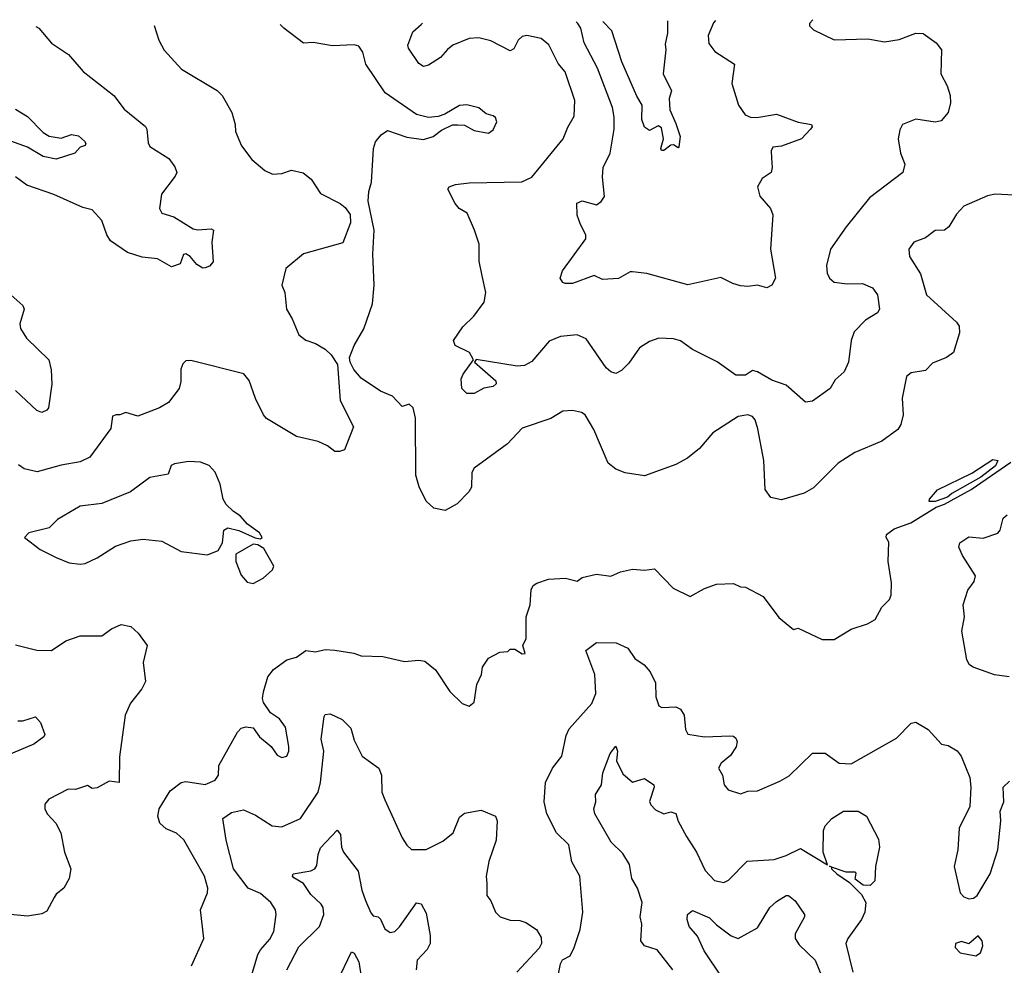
# Model space of a CAD drawing. Extents: x 1954683 to 2060285, y 904798 to 1016299.
# Tile 264 of 472: x 1972453 to 1976553, y 1012294 to 1016231. Entities that reach past the tile are written whole.
import ezdxf

# ---------------------------------------------------------------- set-up
doc = ezdxf.new("R2010")
doc.units = 0

msp = doc.modelspace()

# ---------------------------------------------------------------- linework, layer by layer
at = {"layer": '0CON10XD'}
for points in [[(1972519.8, 1016202.5), (1972532.5, 1016195), (1972585, 1016133.3), (1972655.9, 1016085.9), (1972716.7, 1016015), (1972845, 1015915.8), (1972887.8, 1015857.8), (1972975.9, 1015785.9), (1972981.8, 1015775), (1972987.5, 1015717.5), (1972995, 1015702.9), (1973073.2, 1015653.2), (1973098.3, 1015618.3), (1973106.7, 1015595), (1973100.7, 1015579.3), (1973043.3, 1015505), (1973034.4, 1015445), (1973044.2, 1015425), (1973095, 1015410), (1973175, 1015360.4), (1973195, 1015356.1), (1973250.7, 1015360.7), (1973260, 1015355), (1973253.3, 1015305), (1973257.8, 1015222.2), (1973243.3, 1015205), (1973225, 1015198), (1973215, 1015196.7), (1973190.9, 1015210.9), (1973162, 1015245), (1973145, 1015255.6), (1973135, 1015253.3), (1973121.2, 1015215), (1973085, 1015202.5), (1973026.2, 1015235), (1972962.5, 1015242.5), (1972902.2, 1015262.2), (1972830.2, 1015310.2), (1972814.8, 1015334.8), (1972794.2, 1015394.2), (1972755, 1015438.6), (1972715, 1015449.4), (1972595, 1015503.3), (1972481.8, 1015541.8), (1972435, 1015576.7)], [(1973012.6, 1016206.8), (1973032.5, 1016145), (1973054.3, 1016104.3), (1973126.2, 1016025), (1973275, 1015936), (1973296, 1015915), (1973335.7, 1015845), (1973350, 1015795), (1973351.4, 1015765), (1973375.8, 1015705), (1973419.1, 1015649.1), (1973473.4, 1015603.4), (1973505, 1015588), (1973545, 1015590), (1973585, 1015604.2), (1973633.4, 1015593.4), (1973667, 1015567), (1973705, 1015506.7), (1973786.7, 1015465), (1973808.3, 1015448.3), (1973829.5, 1015419.5), (1973830, 1015385), (1973798.8, 1015301.2), (1973634.5, 1015255.5), (1973560.8, 1015195), (1973543.8, 1015125), (1973556.2, 1015095), (1973564.3, 1015025), (1973586.9, 1014985), (1973615, 1014919.2), (1973645, 1014897.1), (1973685, 1014882.9), (1973725, 1014858.6), (1973749.2, 1014835), (1973776, 1014795), (1973787.5, 1014645), (1973843.3, 1014535), (1973805, 1014440), (1973785, 1014432.5), (1973765, 1014433.3), (1973735, 1014456), (1973695, 1014474), (1973606.1, 1014496.1), (1973480.7, 1014570.7), (1973467.5, 1014585), (1973435, 1014653.3), (1973408, 1014728), (1973385.7, 1014755.7), (1973165, 1014811.2), (1973145, 1014810), (1973131.7, 1014798.3), (1973124.2, 1014775.8), (1973124.2, 1014725), (1973117.1, 1014695), (1973072.6, 1014637.4), (1973035, 1014614.3), (1972945, 1014579.5), (1972894, 1014596), (1972870, 1014585), (1972855, 1014586), (1972839.3, 1014580.7), (1972831.5, 1014528.5), (1972745, 1014408.9), (1972705, 1014390), (1972624.6, 1014375.4), (1972525, 1014347.8), (1972470.9, 1014360.9), (1972448.1, 1014378.1)], [(1976595, 1015500), (1976515, 1015504.2), (1976483, 1015497), (1976385, 1015453.8), (1976355, 1015421.2), (1976321.8, 1015368.2), (1976305, 1015354.3), (1976265, 1015352.9), (1976225, 1015322.9), (1976176.7, 1015305), (1976156.2, 1015275), (1976158.8, 1015245), (1976205, 1015173.3), (1976229.2, 1015085), (1976355, 1014971.2), (1976365.8, 1014955), (1976367.3, 1014927.3), (1976341.2, 1014845), (1976313.3, 1014825), (1976255, 1014800.8), (1976225, 1014770), (1976165, 1014761.2), (1976146.7, 1014745), (1976128, 1014655), (1976132, 1014585), (1976122, 1014545), (1976110, 1014525), (1976043.4, 1014476.6), (1975930.9, 1014429.1), (1975861.2, 1014385), (1975758.7, 1014281.3), (1975720.5, 1014259.5), (1975625, 1014231.2), (1975581.7, 1014241.7), (1975557.5, 1014275), (1975551.2, 1014395), (1975527, 1014527), (1975516, 1014565), (1975505, 1014578.8), (1975485, 1014586), (1975445, 1014578.6), (1975339.7, 1014510.3), (1975284.2, 1014445.8), (1975233.8, 1014405), (1975185, 1014379.4), (1975055, 1014331.4), (1974975, 1014344.2), (1974935, 1014358.8), (1974903.8, 1014385), (1974844.3, 1014524.3), (1974808, 1014585), (1974792.5, 1014595), (1974755, 1014603.8), (1974715, 1014600.8), (1974665, 1014570), (1974545, 1014530), (1974483.8, 1014465), (1974345.8, 1014364.2), (1974336, 1014345), (1974333.8, 1014285), (1974323.3, 1014265), (1974274.4, 1014215.6), (1974225, 1014187.5), (1974176.9, 1014196.9), (1974145, 1014226.7), (1974116.5, 1014286.5), (1974103.1, 1014335), (1974101.7, 1014571.7), (1974091.2, 1014615), (1974075, 1014630), (1974045, 1014620), (1974005, 1014664), (1973955, 1014684), (1973875, 1014738), (1973843.8, 1014775), (1973828.8, 1014805), (1973826.7, 1014825), (1973846.2, 1014875), (1973885.6, 1014944.4), (1973921.7, 1015048.3), (1973928.8, 1015125), (1973923.8, 1015255), (1973928.8, 1015355), (1973903.8, 1015475), (1973906.7, 1015515), (1973918, 1015555), (1973926, 1015695), (1973935, 1015722.5), (1973958.3, 1015751.7), (1973985, 1015769.2), (1974065, 1015741.2), (1974135, 1015732.2), (1974175, 1015744.3), (1974208.8, 1015771.2), (1974255, 1015793.3), (1974276.7, 1015793.3), (1974305, 1015791.2), (1974345, 1015770), (1974405, 1015758.8), (1974425, 1015772.5), (1974440, 1015805), (1974433.6, 1015823.6), (1974425, 1015830), (1974395, 1015838.8), (1974365, 1015863.3), (1974315, 1015876.7), (1974285, 1015873.3), (1974222.9, 1015837.1), (1974195, 1015827.5), (1974155, 1015824.2), (1974105.7, 1015835.7), (1973975, 1015926.2), (1973894.2, 1016045), (1973881.2, 1016095), (1973865, 1016120), (1973845, 1016126.7), (1973755, 1016122), (1973675, 1016136.2), (1973635, 1016133.8), (1973553.3, 1016195), (1973536.9, 1016211.4)], [(1975755.4, 1016230.8), (1975742.5, 1016215), (1975742.5, 1016205), (1975759.3, 1016189.3), (1975845, 1016147.5), (1975985, 1016150.8), (1976055, 1016139.2), (1976115, 1016148.6), (1976185, 1016174.2), (1976215, 1016173.8), (1976270, 1016135), (1976291.2, 1016105), (1976288.6, 1016005), (1976315.7, 1015955.7), (1976328, 1015915), (1976328.8, 1015885), (1976320, 1015845), (1976290.5, 1015809.5), (1976265, 1015803.8), (1976185, 1015816), (1976130, 1015795), (1976118.3, 1015771.7), (1976111.2, 1015735), (1976121.2, 1015675), (1976139.5, 1015629.5), (1976131.2, 1015595), (1975991.3, 1015488.7), (1975895, 1015368), (1975829.2, 1015275), (1975812.7, 1015207.3), (1975815.8, 1015175), (1975825.8, 1015155), (1975845, 1015138.6), (1975899.1, 1015130.9), (1975962.4, 1015132.4), (1976003.8, 1015115), (1976025.7, 1015085), (1976034, 1015025), (1976025, 1015010.8), (1975975, 1014980), (1975928.3, 1014931.7), (1975916, 1014895), (1975904.6, 1014805), (1975887.1, 1014765), (1975848.5, 1014731.5), (1975828.8, 1014695), (1975755, 1014643.1), (1975725, 1014638.9), (1975645, 1014708.9), (1975585, 1014730.5), (1975525, 1014765.3), (1975505, 1014770.4), (1975475, 1014751.1), (1975435, 1014751.1), (1975357, 1014807), (1975255, 1014857.8), (1975205, 1014893.3), (1975175, 1014902.2), (1975115, 1014904.2), (1975075, 1014890.8), (1975033.8, 1014865), (1974989.7, 1014800.3), (1974959.1, 1014770.9), (1974935, 1014758), (1974915, 1014764), (1974895, 1014781.4), (1974812.2, 1014902.2), (1974775, 1014918.6), (1974705, 1014911.9), (1974657.3, 1014892.7), (1974585, 1014807.1), (1974555, 1014791.1), (1974525, 1014788.6), (1974353.8, 1014816.2), (1974347.5, 1014805), (1974435, 1014727.5), (1974436.7, 1014715), (1974425, 1014703.3), (1974385, 1014696.7), (1974345, 1014674.3), (1974315, 1014674.2), (1974294.2, 1014695), (1974291.8, 1014735), (1974299.5, 1014755), (1974342.5, 1014815), (1974325.8, 1014845.8), (1974266.2, 1014875), (1974258.8, 1014895), (1974297.6, 1014952.4), (1974343.7, 1014996.3), (1974386.7, 1015055), (1974393.8, 1015095), (1974379.2, 1015165), (1974366, 1015225), (1974366.4, 1015296.4), (1974346.2, 1015355), (1974316.7, 1015425), (1974283.3, 1015445), (1974265.8, 1015465.8), (1974236.2, 1015525), (1974241.2, 1015535), (1974267.5, 1015545), (1974325, 1015551.8), (1974543.6, 1015556.4), (1974585.5, 1015574.5), (1974716.5, 1015735), (1974735, 1015783.8), (1974761.3, 1015828.7), (1974764.5, 1015895), (1974724, 1016014), (1974695, 1016048.6), (1974656.5, 1016126.5), (1974625, 1016153.1), (1974565, 1016164.4), (1974545, 1016161.4), (1974528.6, 1016145), (1974510.2, 1016109.8), (1974495, 1016100.6), (1974415, 1016143.2), (1974365, 1016155.4), (1974325, 1016152.3), (1974256.9, 1016125), (1974235, 1016106.2), (1974205, 1016073.8), (1974155, 1016041.8), (1974135, 1016035.5), (1974115, 1016048.1), (1974071.9, 1016111.9), (1974069.3, 1016125), (1974089.3, 1016180.7), (1974125, 1016210.4), (1974130.7, 1016216.6)], [(1975350.1, 1016227.3), (1975342.8, 1016217.2), (1975320.6, 1016165), (1975322.4, 1016132.4), (1975348.3, 1016098.3), (1975430, 1016045), (1975419.2, 1015965), (1975446.9, 1015875), (1975474.3, 1015835), (1975496.7, 1015825), (1975523, 1015823), (1975605, 1015837.9), (1975695, 1015804.3), (1975750, 1015795), (1975752.5, 1015785), (1975746.2, 1015775), (1975708.8, 1015735), (1975625, 1015704.3), (1975589.8, 1015700.2), (1975581.8, 1015685), (1975584.1, 1015654.1), (1975586.9, 1015615), (1975581.9, 1015595), (1975545, 1015570), (1975525.6, 1015535), (1975535.5, 1015495.5), (1975579.2, 1015445), (1975588.8, 1015418.8), (1975580, 1015275), (1975600.4, 1015155), (1975585, 1015125.4), (1975565, 1015114.6), (1975525, 1015125.6), (1975485, 1015120), (1975455, 1015123.1), (1975422.4, 1015132.4), (1975372.3, 1015157.7), (1975235, 1015127.1), (1975065, 1015173.8), (1975005, 1015181.2), (1974995, 1015181.2), (1974946.4, 1015153.6), (1974879.3, 1015149.3), (1974845, 1015166.2), (1974755, 1015131.9), (1974725, 1015132), (1974715, 1015136.7), (1974704, 1015155), (1974713.1, 1015185), (1974811.2, 1015318.8), (1974810, 1015335), (1974788.8, 1015378.8), (1974775, 1015417.5), (1974772.4, 1015467.6), (1974795, 1015477.1), (1974855, 1015460), (1974875, 1015474.4), (1974887.7, 1015495), (1974880, 1015575), (1974882.9, 1015615), (1974911.6, 1015675), (1974928.8, 1015775), (1974929.2, 1015825), (1974921.1, 1015865), (1974858.9, 1016028.9), (1974803.8, 1016135), (1974789.2, 1016195), (1974777.5, 1016215), (1974769.8, 1016222.2)], [(1975150.4, 1016225.5), (1975150, 1016175), (1975141.2, 1016128.8), (1975144.2, 1016105), (1975132.9, 1016005), (1975167.5, 1015935), (1975157.7, 1015902.3), (1975160, 1015855), (1975185, 1015798), (1975202.9, 1015745), (1975198, 1015702), (1975195, 1015697.5), (1975175, 1015710), (1975165, 1015708), (1975135, 1015685.8), (1975125, 1015686.7), (1975122.2, 1015695), (1975133.8, 1015735), (1975125, 1015781.2), (1975111.7, 1015788.3), (1975075, 1015770), (1975055, 1015783.3), (1975044.4, 1015815), (1975045.6, 1015875), (1975023, 1015913), (1974960.4, 1016055), (1974918.8, 1016185), (1974881.8, 1016223.2)], [(1972435, 1015858.9), (1972485, 1015827.1), (1972550.9, 1015760.9), (1972575, 1015745.4), (1972625, 1015737.3), (1972667.7, 1015752.3), (1972696.8, 1015746.8), (1972722.9, 1015725), (1972728.1, 1015715), (1972725, 1015706.7), (1972705, 1015700), (1972682, 1015675), (1972605, 1015650), (1972550.6, 1015660.6), (1972485, 1015700.2), (1972415, 1015724.8)], [(1972416.2, 1015085), (1972465, 1015041.2), (1972470.6, 1015025), (1972453.3, 1014965), (1972455.7, 1014945), (1972480.9, 1014905), (1972574.4, 1014815), (1972583.4, 1014773.4), (1972586.1, 1014713.9), (1972572.5, 1014615), (1972565.5, 1014604.5), (1972545, 1014595.7), (1972523.3, 1014603.3), (1972435, 1014686.4)], [(1976265, 1014224.3), (1976240, 1014225), (1976241.2, 1014235), (1976275, 1014273.1), (1976417.8, 1014342.2), (1976505, 1014400), (1976527.1, 1014395), (1976516.7, 1014373.3), (1976455, 1014325.7), (1976335, 1014258.6), (1976317.1, 1014242.9), (1976265, 1014224.3)], [(1972705, 1013964.3), (1972725, 1013967.1), (1972775, 1013990), (1972851.8, 1014038.2), (1972915, 1014060.6), (1972965, 1014068.1), (1973045, 1014059.4), (1973125, 1014016.2), (1973235, 1014003.3), (1973279.3, 1014020.7), (1973297, 1014053), (1973303.3, 1014105), (1973320, 1014115), (1973365, 1014104), (1973433.6, 1014073.6), (1973455, 1014070), (1973462.5, 1014075), (1973452, 1014095), (1973400.9, 1014130.9), (1973371.1, 1014165), (1973342.6, 1014182.6), (1973312.4, 1014212.4), (1973299.5, 1014235), (1973287.2, 1014297.2), (1973266.4, 1014346.4), (1973241.2, 1014375), (1973205, 1014389.2), (1973155, 1014391.4), (1973097.9, 1014382.1), (1973084, 1014375), (1973070.8, 1014339.2), (1972994.7, 1014325.3), (1972913.8, 1014265), (1972795, 1014216.5), (1972704.1, 1014205.9), (1972609.8, 1014150.2), (1972575.5, 1014114.5), (1972490, 1014095), (1972472.5, 1014075), (1972537.5, 1014025), (1972605, 1013991.4), (1972658.8, 1013968.8), (1972705, 1013964.3)], [(1973168, 1012292), (1973219.4, 1012405), (1973205.7, 1012525), (1973234.4, 1012595), (1973235.5, 1012615), (1973222.2, 1012665), (1973135.9, 1012815.9), (1973105, 1012844.3), (1973062.6, 1012862.6), (1973035.8, 1012885), (1973027.5, 1012915), (1973034.1, 1012945), (1973079.3, 1013020.7), (1973125, 1013054.6), (1973145, 1013059.1), (1973225, 1013046), (1973266.2, 1013065), (1973280, 1013085), (1973281.9, 1013125), (1973359.2, 1013265), (1973375, 1013281.2), (1973395, 1013286.7), (1973425, 1013282.5), (1973451.2, 1013245), (1973500, 1013205), (1973525, 1013168.8), (1973545, 1013158.8), (1973565.8, 1013164.2), (1973574, 1013185), (1973573.1, 1013205), (1973560, 1013285), (1973535, 1013320), (1973496.7, 1013345), (1973468, 1013388), (1973463.8, 1013405), (1973468.3, 1013431.7), (1973486.7, 1013495), (1973510, 1013525), (1973565.7, 1013565), (1973605, 1013576.5), (1973645, 1013604.3), (1973685, 1013598.6), (1973725, 1013608.1), (1973765, 1013606.5), (1973843.7, 1013593.7), (1973875, 1013581.9), (1973965, 1013578.8), (1974055, 1013558), (1974115, 1013563.8), (1974140.5, 1013560.5), (1974185, 1013523.3), (1974244.3, 1013434.3), (1974295, 1013383.8), (1974325, 1013372.5), (1974345, 1013390), (1974357, 1013463), (1974376.2, 1013505), (1974380, 1013535), (1974405, 1013572.5), (1974453, 1013597), (1974485, 1013600), (1974495, 1013610), (1974515, 1013610), (1974545, 1013590), (1974558.3, 1013591.7), (1974547.5, 1013625), (1974562.5, 1013655), (1974561.9, 1013745), (1974579.2, 1013795), (1974583, 1013857), (1974591.2, 1013875), (1974606.2, 1013885), (1974655, 1013901.1), (1974725.3, 1013905.3), (1974775, 1013893.8), (1974795, 1013907.8), (1974855, 1013921.8), (1974915, 1013913.3), (1974955, 1013932.5), (1975005, 1013943.5), (1975055, 1013939.1), (1975096.7, 1013945), (1975174.4, 1013864.4), (1975245, 1013828.8), (1975305, 1013862), (1975355, 1013880), (1975425, 1013883.8), (1975455, 1013870), (1975475, 1013868), (1975549.7, 1013829.7), (1975615, 1013742.5), (1975675, 1013692.5), (1975695, 1013697.5), (1975795, 1013650), (1975845, 1013650), (1975915, 1013693.8), (1975984, 1013716), (1976015.8, 1013734.2), (1976044, 1013785), (1976075, 1013816.2), (1976082.5, 1013835), (1976084.1, 1013885.9), (1976070, 1013975), (1976072.5, 1014055), (1976061.9, 1014075), (1976062.7, 1014087.3), (1976095, 1014111), (1976164, 1014136), (1976269.2, 1014200.8), (1976305, 1014213.8), (1976415.5, 1014275), (1976581.1, 1014388.9)], [(1976573.3, 1013495), (1976513, 1013503), (1976424.4, 1013534.4), (1976408.8, 1013545), (1976397.5, 1013565), (1976376.7, 1013685), (1976387.8, 1013745), (1976382.5, 1013795), (1976401.9, 1013855), (1976428.3, 1013891.7), (1976433.5, 1013915), (1976379.5, 1013999.5), (1976364.3, 1014035), (1976367.8, 1014052.2), (1976405, 1014078.1), (1976465, 1014071.5), (1976526.7, 1014093.3), (1976536.5, 1014105), (1976548.1, 1014155), (1976565, 1014169.2)], [(1973425, 1013883.8), (1973466.7, 1013905), (1973505, 1013940), (1973510.8, 1013955), (1973469.7, 1014029.7), (1973445, 1014044), (1973425, 1014047.5), (1973352.5, 1014005), (1973353.3, 1013975), (1973375, 1013917.5), (1973399.3, 1013889.3), (1973425, 1013883.8)], [(1972435, 1013628), (1972523.6, 1013606.4), (1972585, 1013604), (1972645, 1013644.2), (1972705, 1013665.7), (1972795, 1013666.2), (1972835.6, 1013694.4), (1972875, 1013712), (1972915, 1013704), (1972946.4, 1013676.4), (1972984, 1013625), (1972967.5, 1013555), (1972976.7, 1013475), (1972961.2, 1013445), (1972914.4, 1013385.6), (1972892.5, 1013335), (1972868.3, 1013161.7), (1972867.5, 1013055), (1972825, 1013060), (1972775, 1013033.3), (1972755, 1013030), (1972735, 1013042.5), (1972685, 1013026.2), (1972655, 1013026.7), (1972573.3, 1012985), (1972556.7, 1012965), (1972557.5, 1012945), (1972567.5, 1012925), (1972603.3, 1012885), (1972623.8, 1012845), (1972638.8, 1012765), (1972665.9, 1012695.9), (1972658.6, 1012655), (1972636.7, 1012615), (1972605, 1012590.5), (1972595.8, 1012575.8), (1972565, 1012519.2), (1972545, 1012507.5), (1972485, 1012498.8), (1972414.1, 1012505.9)], [(1974685, 1012202.5), (1974705, 1012300), (1974713.6, 1012316.4), (1974745, 1012332.5), (1974762.3, 1012367.7), (1974786.8, 1012443.2), (1974798, 1012515), (1974786.2, 1012665), (1974752, 1012725), (1974739.2, 1012795), (1974688.1, 1012845), (1974648, 1012925), (1974636.9, 1012975), (1974643.2, 1013055), (1974672, 1013115), (1974710.4, 1013165), (1974728.8, 1013251.2), (1974741.5, 1013278.5), (1974835.8, 1013384.2), (1974852, 1013425), (1974848.5, 1013505), (1974811.2, 1013605), (1974855, 1013637.1), (1974936.7, 1013636.7), (1974985, 1013614), (1975015, 1013570.6), (1975053.1, 1013545), (1975078.9, 1013515), (1975100.2, 1013470.2), (1975102.1, 1013412.1), (1975115, 1013373.8), (1975127.3, 1013367.3), (1975185, 1013370), (1975205, 1013360), (1975220, 1013335), (1975225.8, 1013275), (1975235, 1013256.7), (1975305, 1013244.5), (1975409.7, 1013249.7), (1975425, 1013247.5), (1975435, 1013238.8), (1975440.8, 1013225), (1975437, 1013203), (1975413.4, 1013166.6), (1975374, 1013135), (1975363.3, 1013115), (1975380, 1013085), (1975386.2, 1013045), (1975403.3, 1013025), (1975455, 1013008), (1975485, 1013018.8), (1975525, 1013020.8), (1975619.1, 1013060.9), (1975656.7, 1013083.3), (1975755, 1013177.1), (1975807.3, 1013177.3), (1975865, 1013135.6), (1975915, 1013132.2), (1976105, 1013239.2), (1976165, 1013301.2), (1976185, 1013306.2), (1976236.7, 1013275), (1976292.5, 1013215), (1976319.5, 1013209.5), (1976356.9, 1013186.9), (1976374.3, 1013164.3), (1976409.2, 1013075), (1976414.3, 1013035), (1976409.2, 1012955), (1976366, 1012865), (1976360, 1012775), (1976344, 1012705), (1976370, 1012595), (1976385, 1012578.8), (1976405, 1012570), (1976425, 1012573.3), (1976440, 1012585), (1976494, 1012675), (1976526, 1012775), (1976538.8, 1012895)], [(1973400.6, 1012189.4), (1973445, 1012338.8), (1973455, 1012358), (1973495, 1012402.5), (1973510.5, 1012435), (1973521.4, 1012505), (1973517.5, 1012525), (1973499.2, 1012555), (1973455, 1012593.3), (1973404.7, 1012614.8), (1973343.5, 1012695), (1973312.2, 1012815), (1973298.6, 1012905), (1973335, 1012930), (1973385, 1012940.5), (1973435, 1012919.4), (1973503.8, 1012873.8), (1973545, 1012870.5), (1973621.8, 1012905), (1973695.5, 1013014.5), (1973705.7, 1013055), (1973718.8, 1013185), (1973708.5, 1013235), (1973720.5, 1013329.5), (1973725, 1013338), (1973745, 1013340.8), (1973795, 1013317.3), (1973831.2, 1013281.2), (1973845, 1013231.2), (1973878.6, 1013165), (1973948.6, 1013115), (1973959.5, 1013085), (1973961.5, 1013015), (1973973, 1012983), (1974045.7, 1012825), (1974065, 1012793.8), (1974085, 1012776.2), (1974145, 1012775.7), (1974215, 1012810), (1974258.1, 1012845), (1974285, 1012911.2), (1974305, 1012927.5), (1974375, 1012940), (1974434.2, 1012914.2), (1974440.6, 1012895), (1974436.5, 1012815), (1974405.9, 1012725.9), (1974395.8, 1012665), (1974398, 1012635), (1974398.8, 1012585), (1974415, 1012562.5), (1974433.8, 1012515), (1974453.3, 1012495), (1974495, 1012481.2), (1974535, 1012480.8), (1974561.3, 1012471.3), (1974605, 1012443.3), (1974625, 1012410), (1974626.2, 1012385), (1974616.7, 1012365), (1974523.3, 1012265)], [(1972445, 1013311.5), (1972465, 1013311.5), (1972518.1, 1013328.1), (1972538.8, 1013305), (1972556.7, 1013255), (1972552.5, 1013245), (1972512, 1013215), (1972368.1, 1013155)], [(1975172.9, 1012275), (1975107.7, 1012357.7), (1975054.4, 1012374.4), (1975040, 1012395), (1975043.1, 1012465), (1975036.4, 1012495), (1975044.6, 1012555), (1975025.3, 1012615), (1975002.2, 1012655), (1974993, 1012713), (1974965, 1012758.9), (1974916.2, 1012806.2), (1974847.5, 1012925), (1974843.3, 1012945), (1974851.9, 1012975), (1974851.4, 1013005), (1974875.3, 1013044.7), (1974881.5, 1013095), (1974912.5, 1013175), (1974936.1, 1013206.1), (1974942.2, 1013185), (1974938.8, 1013145), (1974965, 1013091.2), (1975005, 1013056.7), (1975055, 1013072), (1975093.8, 1013045), (1975095.6, 1013035), (1975075.6, 1012975.6), (1975081.2, 1012961.2), (1975101.2, 1012941.2), (1975135, 1012924.5), (1975165, 1012932.7), (1975185, 1012925.6), (1975195, 1012893.8), (1975229.4, 1012829.4), (1975270.9, 1012765), (1975308.1, 1012688.1), (1975346.6, 1012646.6), (1975385, 1012638.5), (1975405, 1012648.1), (1975482.4, 1012727.6), (1975595, 1012734.7), (1975645, 1012751.2), (1975705, 1012780.6), (1975817.5, 1012712.5), (1975798.5, 1012765), (1975800, 1012855), (1975806.9, 1012875), (1975835.6, 1012905), (1975884.2, 1012935.8), (1975945, 1012935.6), (1975980, 1012915), (1976029.1, 1012819.1), (1976033.3, 1012785), (1976017.1, 1012705), (1976014, 1012645), (1975995, 1012625.8), (1975965, 1012627.3), (1975932.4, 1012652.4), (1975936.7, 1012676.7), (1975931.7, 1012681.7), (1975895, 1012681.5), (1975833.9, 1012702.9), (1975825, 1012706), (1975834, 1012704), (1975833.9, 1012702.9), (1975833.2, 1012695), (1975855.4, 1012675), (1975908.1, 1012638.1), (1975959, 1012589), (1975976.2, 1012555), (1975972.5, 1012515), (1975959.2, 1012485), (1975901.2, 1012405), (1975893.8, 1012385), (1975923.1, 1012265)], [(1976538.8, 1012895), (1976536, 1012935), (1976551.2, 1012975), (1976548.8, 1013035), (1976575, 1013060)], [(1973565.3, 1012275), (1973615, 1012370.8), (1973700.9, 1012455), (1973718.7, 1012505), (1973716, 1012535), (1973708.2, 1012548.2), (1973665, 1012588.9), (1973634.1, 1012634.1), (1973595, 1012658.6), (1973589.4, 1012665), (1973592, 1012675), (1973665, 1012686.6), (1973682.2, 1012695), (1973690.6, 1012709.4), (1973695.4, 1012755), (1973705, 1012782.5), (1973775, 1012856.2), (1973788.9, 1012838.9), (1973793.3, 1012785), (1973801.1, 1012765), (1973862.2, 1012685), (1973877.1, 1012607.1), (1973893.2, 1012563.2), (1973915, 1012512.2), (1973925, 1012500), (1973945, 1012495.5), (1973955, 1012486.2), (1973973.9, 1012445), (1973995, 1012430), (1974015, 1012434.5), (1974035, 1012454.4), (1974105, 1012554), (1974125, 1012550), (1974145, 1012511.2), (1974161.7, 1012418.3), (1974161.5, 1012385), (1974150, 1012360), (1974108.1, 1012315), (1974104.2, 1012275)], [(1975377.5, 1012245), (1975303.6, 1012353.6), (1975275.6, 1012415), (1975240.5, 1012455), (1975232.9, 1012485), (1975234.5, 1012505.5), (1975255, 1012521.9), (1975325, 1012491.1), (1975355, 1012462.2), (1975416.3, 1012416.3), (1975445, 1012405.8), (1975525, 1012450), (1975576.2, 1012533.8), (1975605, 1012560), (1975645, 1012584.4), (1975655, 1012584.3), (1975682.5, 1012562.5), (1975720.8, 1012505), (1975721.4, 1012495), (1975682.2, 1012425), (1975682.5, 1012405), (1975699.1, 1012379.1), (1975765.4, 1012315), (1975793.2, 1012246.8)], [(1976435, 1012333.8), (1976454.1, 1012345.9), (1976463.8, 1012375), (1976461.2, 1012395), (1976445, 1012416.7), (1976405, 1012382.5), (1976375, 1012393.3), (1976350, 1012385), (1976348.3, 1012368.3), (1976370, 1012345), (1976435, 1012333.8)], [(1973775, 1012224.6), (1973835, 1012350), (1973845, 1012343.8), (1973865, 1012307.5), (1973875, 1012246)]]:
    msp.add_lwpolyline(points, dxfattribs=at)

doc.saveas('drawing.dxf')
